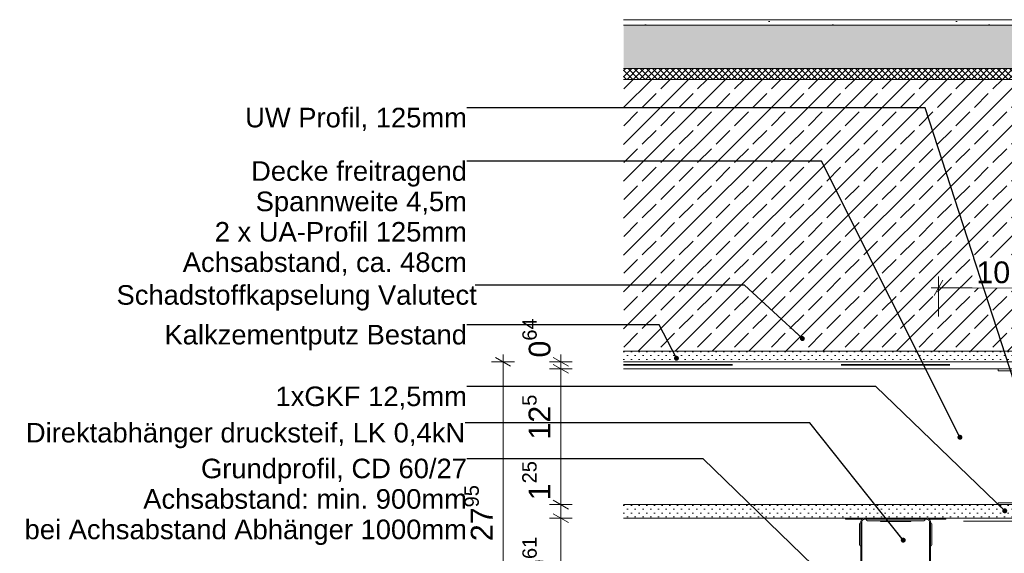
# Model space of a CAD drawing. Header units: metres. Extents: x -4 to 99, y -11 to 17.
# Tile 738 of 747: x 87.651 to 88.557, y -10.49 to -9.999. Entities that reach past the tile are written whole.
import ezdxf

# ---------------------------------------------------------------- set-up
doc = ezdxf.new("R2010")
doc.units = ezdxf.units.M
doc.header["$MEASUREMENT"] = 0
doc.linetypes.add('Strichlinie eng', pattern=[0.115, 0.075, -0.04])
doc.linetypes.add('Wipeout_Contour', pattern=[1, 0, -1])
for name, color, linetype in [('152 - Bemaßung_ Beschriftung.Ausbau', 7, 'Continuous'), ('301 - Elemente.Linie', 7, 'Continuous'), ('603 - Struktur.Bodenplatte_ Decke Roh', 7, 'Continuous'), ('650 - Abdeckung.Fußboden Aufbau', 7, 'Continuous'), ('Neubau_651 - Abdeckung.Decke abgehängt_ bekleidet', 7, 'Continuous'), ('Neubau_660 - Unterkonstruktion.Trockenbau', 7, 'Continuous')]:
    doc.layers.add(name, color=color, linetype=linetype)
doc.styles.add('ERSTELLTER_STIL_2', font='txt')
doc.dimstyles.new('ERSTELLTER_STIL__14', dxfattribs={"dimtxt": 0.02, "dimasz": 0.01064, "dimexe": 0.18, "dimexo": 0.0625, "dimgap": 0, "dimtad": 1, "dimtih": 1, "dimtoh": 1, "dimzin": 0, "dimdsep": 46, "dimtxsty": 'ERSTELLTER_STIL_2', "dimblk": 'ARROWHEAD_2', "dimblk1": 'ARROWHEAD_2', "dimblk2": 'ARROWHEAD_2', "dimcen": 0.09, "dimse1": 1, "dimse2": 1, "dimclrd": 7, "dimclre": 7, "dimclrt": 7, "dimazin": 0, "dimtfac": 1, "dimtdec": 4, "dimtmove": 0, "dimatfit": 3, "dimfxl": 1, "dimtolj": 1, "dimtzin": 0, "dimarcsym": 0})
doc.dimstyles.new('ERSTELLTER_STIL__15', dxfattribs={"dimtxt": 0.02, "dimasz": 0.01064, "dimexe": 0.18, "dimexo": 0.0625, "dimgap": 0, "dimtad": 1, "dimzin": 0, "dimdsep": 46, "dimtxsty": 'ERSTELLTER_STIL_2', "dimblk": 'ARROWHEAD_2', "dimblk1": 'ARROWHEAD_2', "dimblk2": 'ARROWHEAD_2', "dimcen": 0.09, "dimse1": 1, "dimse2": 1, "dimclrd": 7, "dimclre": 7, "dimclrt": 7, "dimazin": 0, "dimtfac": 1, "dimtdec": 4, "dimtmove": 0, "dimatfit": 3, "dimfxl": 1, "dimtolj": 1, "dimtzin": 0, "dimarcsym": 0})
doc.dimstyles.new('ERSTELLTER_STIL__5', dxfattribs={"dimtxt": 0.18, "dimasz": 0.00912, "dimexe": 0.18, "dimexo": 0.0625, "dimgap": 0, "dimtad": 0, "dimtih": 1, "dimtoh": 1, "dimdec": 4, "dimzin": 0, "dimdsep": 46, "dimcen": 0.09, "dimadec": 0, "dimazin": 0, "dimtfac": 1, "dimtdec": 4, "dimtmove": 0, "dimatfit": 3, "dimldrblk": 'ARROWHEAD_11', "dimfxl": 1, "dimtolj": 1, "dimtzin": 0, "dimarcsym": 0})
pattern_1 = [(45, (75.6061447, -19.999286), (-0.0035355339, 0.0035355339), [0, -0.005])]

# ---------------------------------------------------------------- blocks, each defined once
blk = doc.blocks.new('*D759', base_point=(75.60614, -19.99929))
at = {"layer": '152 - Bemaßung_ Beschriftung.Ausbau', "color": 7, "linetype": 'Continuous', "lineweight": 5}
for p, q in [((88.14188, -10.4541), (88.15588, -10.46219)), ((88.15938, -10.45815), (88.13838, -10.45815)), ((88.14888, -10.55429), (88.14888, -10.45815)), ((88.15938, -10.55429), (88.13838, -10.55429)), ((88.14188, -10.55024), (88.15588, -10.55833))]:
    blk.add_line(p, q, dxfattribs=at)
at = {"layer": '152 - Bemaßung_ Beschriftung.Ausbau', "color": 7, "lineweight": 5, "char_height": 0.02, "attachment_point": 7, "rotation": 90, "style": 'ERSTELLTER_STIL_2'}
for s, insert in [('\\A1;{\\pql;\\fArial|b0|i0|c0|p38;9\\fArial|b0|i0|c0|p38;\\A1{\\H.66x;\\S61^  ;}}', (88.14521, -10.51122)), ('\\A1;{\\pql;\\fArial|b0|i0|c0|p38;2\\fArial|b0|i0|c0|p38;\\A1{\\H.66x;\\S7^  ;}}', (88.14488, -10.55024))]:
    blk.add_mtext(s, dxfattribs=dict(at, insert=insert))
blk = doc.blocks.new('ARROWHEAD_2')
at = {"color": 0, "linetype": 'Continuous', "lineweight": 0}
for p, q in [((0, 0), (-1, 0)), ((-0.378, -0.655), (0.378, 0.655))]:
    blk.add_line(p, q, dxfattribs=at)
blk = doc.blocks.new('*D760', base_point=(75.60614, -19.99929))
at = {"layer": '152 - Bemaßung_ Beschriftung.Ausbau', "color": 7, "linetype": 'Continuous', "lineweight": 5}
for p, q in [((88.15938, -10.44565), (88.13838, -10.44565)), ((88.14188, -10.4416), (88.15588, -10.44969)), ((88.14888, -10.45815), (88.14888, -10.44565)), ((88.14188, -10.4541), (88.15588, -10.46219)), ((88.15938, -10.45815), (88.13838, -10.45815))]:
    blk.add_line(p, q, dxfattribs=at)
blk = doc.blocks.new('*D761', base_point=(75.60614, -19.99929))
at = {"layer": '152 - Bemaßung_ Beschriftung.Ausbau', "color": 7, "linetype": 'Continuous', "lineweight": 5}
for p, q in [((88.15938, -10.32065), (88.13838, -10.32065)), ((88.15588, -10.32469), (88.14188, -10.3166)), ((88.14888, -10.44565), (88.14888, -10.32065)), ((88.15938, -10.44565), (88.13838, -10.44565)), ((88.14188, -10.4416), (88.15588, -10.44969))]:
    blk.add_line(p, q, dxfattribs=at)
at = {"layer": '152 - Bemaßung_ Beschriftung.Ausbau', "color": 7, "lineweight": 5, "char_height": 0.02, "attachment_point": 7, "rotation": 90, "style": 'ERSTELLTER_STIL_2'}
for s, insert in [('\\A1;{\\pql;\\fArial|b0|i0|c0|p38;12\\fArial|b0|i0|c0|p38;\\A1{\\H.66x;\\S5^  ;}}', (88.1451, -10.38573)), ('\\A1;{\\pql;\\fArial|b0|i0|c0|p38;1\\fArial|b0|i0|c0|p38;\\A1{\\H.66x;\\S25^  ;}}', (88.1451, -10.4416))]:
    blk.add_mtext(s, dxfattribs=dict(at, insert=insert))
blk = doc.blocks.new('*D762', base_point=(75.60614, -19.99929))
at = {"layer": '152 - Bemaßung_ Beschriftung.Ausbau', "color": 7, "linetype": 'Continuous', "lineweight": 5}
for p, q in [((88.14188, -10.31024), (88.15588, -10.31833)), ((88.14888, -10.31429), (88.14888, -10.30744)), ((88.15938, -10.31429), (88.13838, -10.31429)), ((88.15938, -10.32065), (88.13838, -10.32065)), ((88.15588, -10.32469), (88.14188, -10.3166)), ((88.14888, -10.32065), (88.14888, -10.31429))]:
    blk.add_line(p, q, dxfattribs=at)
at = {"layer": '152 - Bemaßung_ Beschriftung.Ausbau', "color": 7, "lineweight": 5, "insert": (88.14521, -10.31024), "char_height": 0.02, "attachment_point": 7, "rotation": 90, "style": 'ERSTELLTER_STIL_2'}
blk.add_mtext('\\A1;{\\pql;\\fArial|b0|i0|c0|p38;0\\fArial|b0|i0|c0|p38;\\A1{\\H.66x;\\S64^  ;}}', dxfattribs=at)
blk = doc.blocks.new('*D765', base_point=(75.60614, -19.99929))
at = {"layer": '152 - Bemaßung_ Beschriftung.Ausbau', "color": 7, "linetype": 'Continuous', "lineweight": 5}
for p, q in [((88.5002, -10.23909), (88.49212, -10.25309)), ((88.49616, -10.23559), (88.49616, -10.27244)), ((88.59212, -10.25309), (88.6002, -10.23909)), ((88.59616, -10.23559), (88.59616, -10.25659)), ((88.49616, -10.24609), (88.48932, -10.24609)), ((88.59616, -10.24609), (88.49616, -10.24609))]:
    blk.add_line(p, q, dxfattribs=at)
at = {"color": 254, "linetype": 'Wipeout_Contour', "lineweight": 0, "ltscale": 356.547274}
blk.add_wipeout([(88.52724, -10.24584), (88.56509, -10.24584), (88.56509, -10.21834), (88.52724, -10.21834)], dxfattribs=at).dxf.layer = '152 - Bemaßung_ Beschriftung.Ausbau'
at = {"layer": '152 - Bemaßung_ Beschriftung.Ausbau', "color": 7, "lineweight": 5, "insert": (88.53099, -10.24209), "char_height": 0.02, "attachment_point": 7, "style": 'ERSTELLTER_STIL_2'}
blk.add_mtext('\\A1;{\\pql;\\fArial|b0|i0|c0|p38;10}', dxfattribs=at)
blk = doc.blocks.new('*D766', base_point=(75.60614, -19.99929))
at = {"layer": '152 - Bemaßung_ Beschriftung.Ausbau', "color": 7, "linetype": 'Continuous', "lineweight": 5}
for p, q in [((88.10274, -10.31833), (88.08874, -10.31024)), ((88.09574, -10.31429), (88.09574, -10.30744)), ((88.10624, -10.31429), (88.08524, -10.31429)), ((88.09574, -10.59379), (88.09574, -10.31429)), ((88.08874, -10.58974), (88.10274, -10.59783)), ((88.10624, -10.59379), (88.08524, -10.59379)), ((88.09574, -10.60063), (88.09574, -10.59379))]:
    blk.add_line(p, q, dxfattribs=at)
at = {"layer": '152 - Bemaßung_ Beschriftung.Ausbau', "color": 7, "lineweight": 5, "insert": (88.09195, -10.47923), "char_height": 0.02, "attachment_point": 7, "rotation": 90, "style": 'ERSTELLTER_STIL_2'}
blk.add_mtext('\\A1;{\\pql;\\fArial|b0|i0|c0|p38;27\\fArial|b0|i0|c0|p38;\\A1{\\H.66x;\\S95^  ;}}', dxfattribs=at)
blk = doc.blocks.new('ARROWHEAD_11')
at = {"color": 0, "linetype": 'Continuous', "lineweight": 0}
blk.add_line((0, 0), (-1, 0), dxfattribs=at)
at = {"color": 0, "linetype": 'Continuous', "lineweight": 0, "const_width": 0.25, "flags": 128}
blk.add_lwpolyline([(-0.125, 0, 1), (0.125, 0, 1)], format="xyb", close=True, dxfattribs=at)

msp = doc.modelspace()

# ---------------------------------------------------------------- hatches: boundary and pattern name
at = {"layer": '603 - Struktur.Bodenplatte_ Decke Roh', "linetype": 'Continuous', "lineweight": 5}
h = msp.add_hatch(dxfattribs=at)
h.set_pattern_fill('Beton__Stahlbeton_0002', style=0, pattern_type=2)
h.set_pattern_definition([(45, (75.606145, -19.999286), (-0.016970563, 0.016970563), []), (45, (75.59766, -19.9908), (-0.016970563, 0.016970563), [0.018, -0.006])])
h.paths.add_polyline_path([(88.59613, -10.30429), (88.91613, -10.30429), (89.06114, -10.30429), (89.30114, -10.30429), (89.30114, -10.05429), (88.20663, -10.05429), (88.20663, -10.30429)])
h = msp.add_hatch(dxfattribs=at)
h.set_pattern_fill('Gips_0002', style=0, pattern_type=2)
h.set_pattern_definition(pattern_1)
h.paths.add_polyline_path([(88.20663, -10.31429), (88.59613, -10.31429), (88.59613, -10.30429), (88.20663, -10.30429)])
at = {"layer": '650 - Abdeckung.Fußboden Aufbau', "linetype": 'Continuous', "lineweight": 5}
h = msp.add_hatch(dxfattribs=at)
h.set_pattern_fill('Teppich_0002', color=1, style=0, pattern_type=2)
h.set_pattern_definition([(45, (75.606145, -19.939286), (-0.019091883, 0.019091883), [0, -0.018, 0, -0.027]), (110, (75.666145, -19.939286), (0.0253717, 0.009234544), [0, -0.0132, 0, -0.0228])])
h.paths.add_polyline_path([(89.05114, -10.00429), (89.05114, -9.99929), (88.20663, -9.99929), (88.20663, -10.00429)])
h = msp.add_hatch(dxfattribs=at)
h.set_pattern_fill('Beton__unbewehrt_0002', color=1, style=0, pattern_type=2)
h.set_pattern_definition([(45, (75.606145, -19.999286), (-0.007071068, 0.007071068), [0.0075, -0.0025]), (45, (75.606145, -19.992215), (-0.007071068, 0.007071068), [0.0075, -0.0025])])
h.paths.add_polyline_path([(89.05114, -10.04429), (89.05114, -10.00429), (88.20663, -10.00429), (88.20663, -10.04429)])
h = msp.add_hatch(dxfattribs=at)
h.set_pattern_fill('Dämmung__hart_2_0002', color=1, style=0, pattern_type=2)
h.set_pattern_definition([(45, (75.6061447, -19.999286), (-0.0028284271, 0.0028284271), []), (135, (75.6061447, -19.999286), (0.0028284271, 0.0028284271), [])])
h.paths.add_polyline_path([(88.20663, -10.05429), (89.05114, -10.05429), (89.05114, -10.04429), (88.20663, -10.04429)])
at = {"layer": 'Neubau_651 - Abdeckung.Decke abgehängt_ bekleidet', "linetype": 'Continuous', "lineweight": 5}
h = msp.add_hatch(dxfattribs=at)
h.set_pattern_fill('Gips_0002', style=0, pattern_type=2)
h.set_pattern_definition(pattern_1)
h.paths.add_polyline_path([(88.59616, -10.45815), (88.20666, -10.45815), (88.20666, -10.44565), (88.59616, -10.44565)])

# ---------------------------------------------------------------- linework, layer by layer
at = {"layer": '301 - Elemente.Linie', "color": 1, "linetype": 'Continuous', "lineweight": 18}
msp.add_line((88.56906, -10.46079), (88.51906, -10.46079), dxfattribs=at)
at = {"layer": '301 - Elemente.Linie', "color": 92, "linetype": 'Strichlinie eng', "lineweight": 35, "ltscale": 0.2, "true_color": 0x00be00, "flags": 128}
msp.add_lwpolyline([(88.20663, -10.31692), (88.59361, -10.31692), (88.59361, -10.36692)], dxfattribs=at)
at = {"layer": '301 - Elemente.Linie', "color": 1, "linetype": 'Continuous', "lineweight": 13, "flags": 128}
for points in [[(88.20666, -10.44565), (88.58729, -10.44565), (88.58729, -10.32065), (88.20666, -10.32065)], [(88.20666, -10.45815), (88.59616, -10.45815), (88.59616, -10.44565), (88.20666, -10.44565)]]:
    msp.add_lwpolyline(points, dxfattribs=at)
at = {"layer": '301 - Elemente.Linie', "color": 1, "linetype": 'Continuous', "lineweight": 5, "flags": 128}
for points in [[(88.42791, -10.45815), (88.41079, -10.45815), (88.41079, -10.45915), (88.42562, -10.45915)], [(88.47079, -10.46065), (88.47079, -10.46127), (88.44279, -10.46127), (88.44279, -10.46065)], [(88.48795, -10.45915), (88.50279, -10.45915), (88.50279, -10.45815), (88.48566, -10.45815)]]:
    msp.add_lwpolyline(points, dxfattribs=at)
for points in [[(88.42479, -10.4619, 0.093781), (88.42393, -10.46269, 0.160861), (88.42354, -10.46388), (88.42354, -10.48192, 0.160861), (88.42393, -10.48311, 0.093781), (88.42479, -10.4839)], [(88.48879, -10.56035), (88.48879, -10.46127, 0.414214), (88.48566, -10.45815), (88.42791, -10.45815, 0.414214), (88.42479, -10.46127), (88.42479, -10.56062)], [(88.42579, -10.55771), (88.42579, -10.46127, -0.414214), (88.42791, -10.45915), (88.48566, -10.45915, -0.414214), (88.48779, -10.46127), (88.48779, -10.5577)], [(88.42956, -10.45915, 0.211511), (88.43075, -10.46052, 0.111248), (88.43129, -10.46065), (88.48229, -10.46065, 0.111248), (88.48282, -10.46052, 0.211511), (88.48401, -10.45915)], [(88.48879, -10.4839, 0.093781), (88.48964, -10.48311, 0.160861), (88.49004, -10.48192), (88.49004, -10.46388, 0.160861), (88.48964, -10.46269, 0.093781), (88.48879, -10.4619)]]:
    msp.add_lwpolyline(points, format="xyb", dxfattribs=at)
at = {"layer": '603 - Struktur.Bodenplatte_ Decke Roh', "color": 7, "linetype": 'Continuous', "lineweight": 5}
msp.add_line((88.55663, -10.31429), (88.20663, -10.31429), dxfattribs=at)
at = {"layer": '603 - Struktur.Bodenplatte_ Decke Roh', "color": 7, "linetype": 'Continuous', "lineweight": 13, "flags": 128}
for points in [[(89.06114, -10.05429), (89.05114, -10.05429), (88.20663, -10.05429)], [(89.06114, -10.30429), (88.91613, -10.30429), (88.90613, -10.30429), (88.60613, -10.30429), (88.59613, -10.30429), (88.20663, -10.30429)]]:
    msp.add_lwpolyline(points, dxfattribs=at)
at = {"layer": '603 - Struktur.Bodenplatte_ Decke Roh', "color": 7, "linetype": 'Continuous', "lineweight": 5, "flags": 128}
msp.add_lwpolyline([(88.59613, -10.31429), (88.56913, -10.31429), (88.55663, -10.31429)], dxfattribs=at)
at = {"layer": '650 - Abdeckung.Fußboden Aufbau', "color": 1, "linetype": 'Continuous', "lineweight": 9}
for p, q in [((89.05114, -9.99929), (88.20663, -9.99929)), ((89.05114, -10.00429), (88.20663, -10.00429)), ((89.05114, -10.04429), (88.20663, -10.04429))]:
    msp.add_line(p, q, dxfattribs=at)
at = {"layer": 'Neubau_660 - Unterkonstruktion.Trockenbau', "color": 1, "linetype": 'Continuous', "lineweight": 5, "flags": 128}
for points in [[(88.58916, -10.32065), (88.55116, -10.32065), (88.55116, -10.3224), (88.58916, -10.3224, -0.414214)], [(88.58916, -10.4439), (88.55116, -10.4439), (88.55116, -10.44565), (88.58916, -10.44565, 0.414214)]]:
    msp.add_lwpolyline(points, format="xyb", dxfattribs=at)

# ---------------------------------------------------------------- texts
at = {"layer": '152 - Bemaßung_ Beschriftung.Ausbau', "color": 7, "linetype": 'Continuous', "lineweight": 9, "char_height": 0.018, "style": 'ERSTELLTER_STIL_2'}
for s, insert, attachment_point in [('\\A1;{\\pqr;\\fArial|b0|i0|c0|p38;UW\\fArial|b0|i0|c0|p38; Profil, \\fArial|b0|i0|c0|p38;125mm}', (88.06257, -10.08039), 3), ('\\A1;{\\pql;\\fArial|b0|i0|c0|p38;Schadstoffkapselung\\fArial|b0|i0|c0|p38; \\fArial|b0|i0|c0|p38;Valutect}', (87.74034, -10.24364), 1), ('\\A1;{\\pqr;\\fArial|b0|i0|c0|p38;Kalkzementputz\\fArial|b0|i0|c0|p38; Bestand}', (88.06257, -10.28018), 3), ('\\A1;{\\pqr;\\fArial|b0|i0|c0|p38;1xGKF 12,5mm}', (88.06257, -10.33694), 3), ('\\A1;{\\pqr;\\fArial|b0|i0|c0|p38;Direkta\\fArial|b0|i0|c0|p38;bhänger\\fArial|b0|i0|c0|p38; drucksteif, LK 0,4kN\\fArial|b0|i0|c0|p38; }', (88.06086, -10.37038), 3)]:
    msp.add_mtext(s, dxfattribs=dict(at, insert=insert, attachment_point=attachment_point))
at = {"layer": '152 - Bemaßung_ Beschriftung.Ausbau', "color": 7, "linetype": 'Continuous', "lineweight": 9, "char_height": 0.018, "attachment_point": 3, "style": 'ERSTELLTER_STIL_2'}
for s, insert, line_spacing_factor in [('\\A1;{\\pqr;\\fArial|b0|i0|c0|p38;Decke freitragend\\P\\pqr;\\fArial|b0|i0|c0|p38;Spannweite 4,5m\\P\\pqr;\\fArial|b0|i0|c0|p38;2 x UA-Profil 125mm\\P\\pqr;\\fArial|b0|i0|c0|p38;Achsabstand, ca. 48cm}', (88.06257, -10.12957), 0.932056), ('\\A1;{\\pqr;\\fArial|b0|i0|c0|p38;Grundprofil, CD 60/27\\P\\pqr;\\fArial|b0|i0|c0|p38;Achsabstand: min. 900mm\\P\\pqr;\\fArial|b0|i0|c0|p38;bei Achsabstand Abhänger 1000mm}', (88.06257, -10.40334), 0.934447)]:
    msp.add_mtext(s, dxfattribs=dict(at, insert=insert, line_spacing_factor=line_spacing_factor))

# ---------------------------------------------------------------- dimensions: what is measured, and where the dimension line sits
at = {"layer": '152 - Bemaßung_ Beschriftung.Ausbau', "color": 7, "linetype": 'Continuous', "lineweight": 5}
for base, p1, p2, picture, middle in [((88.14888, -10.31429), (88.20663, -10.32065), (88.20663, -10.31429), '*D762', (88.13488, -10.26798)), ((88.148879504, -10.3206455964), (88.2066269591, -10.4456455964), (88.2066269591, -10.3206455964), '*D761', (88.1348795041, -10.3434668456)), ((88.09574, -10.31429), (88.20663, -10.59379), (88.20663, -10.31429), '*D766', (88.08174, -10.42935)), ((88.14888, -10.44565), (88.20663, -10.45815), (88.20663, -10.44565), '*D760', (88.13488, -10.39934)), ((88.14888, -10.45815), (88.20663, -10.55429), (88.20663, -10.45815), '*D759', (88.13488, -10.46897))]:
    dim = msp.add_linear_dim(base=base, p1=p1, p2=p2, angle=90, dimstyle='ERSTELLTER_STIL__15', dxfattribs=at)
    dim.commit()
    dim.dimension.update_dxf_attribs({"geometry": picture, "text_midpoint": middle, "dimtype": 160, "text_rotation": 90})

# ---------------------------------------------------------------- leaders
at = {"layer": '152 - Bemaßung_ Beschriftung.Ausbau', "color": 7, "linetype": 'Continuous', "lineweight": 9, "annotation_type": 0, "has_hookline": 1, "hookline_direction": 1}
for points, text_width in [([(88.371, -10.29275), (88.31777, -10.24364), (88.06999, -10.24364)], 0.32965), ([(88.2552, -10.31087), (88.23919, -10.28018), (88.06257, -10.28018)], 0.27425), ([(88.5571, -10.45133), (88.43859, -10.33694), (88.06257, -10.33694)], 0.17159), ([(88.4638, -10.47832), (88.37799, -10.37038), (88.06086, -10.37038)], 0.40894), ([(88.41862, -10.53808), (88.27977, -10.40334), (88.06257, -10.40334)], 0.40315)]:
    msp.add_leader(points, dimstyle='ERSTELLTER_STIL__5', dxfattribs=dict(at, text_width=text_width))

# ---------------------------------------------------------------- next in the draw order: dimensions: what is measured, and where the dimension line sits
at = {"layer": '152 - Bemaßung_ Beschriftung.Ausbau', "color": 7, "linetype": 'Continuous', "lineweight": 5}
dim = msp.add_linear_dim(base=(88.49616, -10.24609), p1=(88.59616, -10.31429), p2=(88.49616, -10.27244), angle=180, dimstyle='ERSTELLTER_STIL__14', dxfattribs=at)
dim.commit()
dim.dimension.update_dxf_attribs({"geometry": '*D765', "text_midpoint": (88.54623, -10.23209), "dimtype": 160})

# ---------------------------------------------------------------- next in the draw order: leaders
at = {"layer": '152 - Bemaßung_ Beschriftung.Ausbau', "color": 7, "linetype": 'Continuous', "lineweight": 9, "annotation_type": 0, "has_hookline": 1, "hookline_direction": 1}
for points, text_width in [([(88.56967, -10.3449), (88.48401, -10.08039), (88.06257, -10.08039)], 0.20025), ([(88.51589, -10.38362), (88.3885, -10.12957), (88.06257, -10.12957)], 0.25954)]:
    msp.add_leader(points, dimstyle='ERSTELLTER_STIL__5', dxfattribs=dict(at, text_width=text_width))

doc.saveas('drawing.dxf')
